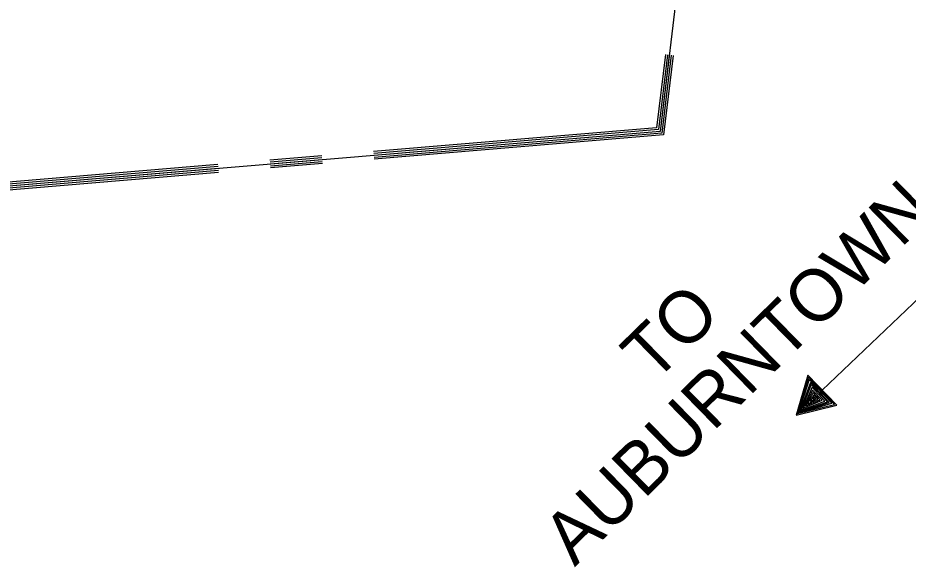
# Model space of a CAD drawing. Extents: x 1788175 to 1969470, y 584502 to 738744.
# Drawn here: x 1933675 to 1942711, y 588023 to 593602 of the extents above; entities that cross this region are included whole.
import ezdxf

# ---------------------------------------------------------------- set-up
doc = ezdxf.new("R2010")
doc.units = 0
doc.layers.add('DESIGN - TRAFFIC CONTROL PERMANENT - Signalization Text', color=7, linetype='Continuous')
doc.layers.add('SURVEY - DRAINAGE - Natural Features', color=7, linetype='Continuous')

msp = doc.modelspace()

# ---------------------------------------------------------------- linework, layer by layer
at = {"layer": 'DESIGN - TRAFFIC CONTROL PERMANENT - Signalization Text'}
for p, q in [((1941839.2, 589820.9), (1942833.3, 590767.7)), ((1941693.5, 589973.9), (1941574.3, 589568.6)), ((1941698.9, 589952.4), (1941588.8, 589583.1)), ((1941984.8, 589668), (1941693.5, 589973.9)), ((1941963.6, 589676.5), (1941698.9, 589952.4)), ((1941707.1, 589927.7), (1941596.8, 589590.8)), ((1941718, 589898.2), (1941612, 589604.3)), ((1941724.9, 589878.5), (1941624.4, 589617)), ((1941934.6, 589687.9), (1941707.1, 589927.7)), ((1941909.3, 589696.4), (1941718, 589898.2)), ((1941891.4, 589701.9), (1941724.9, 589878.5)), ((1941735, 589852.8), (1941644.8, 589638.3)), ((1941740.7, 589821.1), (1941668.6, 589661.8)), ((1941747.5, 589795.9), (1941689.6, 589682.7)), ((1941753.4, 589772.5), (1941716.6, 589707.5)), ((1941864.6, 589710), (1941735, 589852.8)), ((1941837, 589719), (1941740.7, 589821.1)), ((1941813, 589724.2), (1941747.5, 589795.9)), ((1941795, 589728.8), (1941753.4, 589772.5)), ((1941588.7, 589582.2), (1941963.6, 589676.5)), ((1941588.8, 589583.1), (1941934.6, 589687.9)), ((1941596.8, 589590.8), (1941909.3, 589696.4)), ((1941612, 589604.3), (1941891.4, 589701.9)), ((1941624.4, 589617), (1941864.6, 589710)), ((1941644.8, 589638.3), (1941837, 589719)), ((1941668.6, 589661.8), (1941813, 589724.2)), ((1941689.6, 589682.7), (1941795, 589728.8)), ((1941716.6, 589707.5), (1941772.4, 589730.8)), ((1941755.2, 589751.6), (1941741.2, 589728.3)), ((1941741.2, 589728.3), (1941759, 589734.4)), ((1941772.4, 589730.8), (1941755.2, 589751.6)), ((1941574.3, 589568.6), (1941984.8, 589668))]:
    msp.add_line(p, q, dxfattribs=at)
at = {"layer": 'SURVEY - DRAINAGE - Natural Features'}
for points in [[(1942358.8, 594686.9), (1942623.4, 597248.1), (1941744.7, 597404.2), (1941320.6, 594023.2), (1940394.3, 594122.9), (1940193.2, 592448.5), (1933177.5, 591858.2), (1931500.8, 592079)], [(1940246.6, 593228.5), (1940157.3, 592485.7), (1937284.8, 592243.9)], [(1940266.4, 593226.1), (1940175.2, 592467.1), (1937286.5, 592224)], [(1940286.3, 593223.7), (1940193.2, 592448.5), (1937288.2, 592204.1)], [(1940306.1, 593221.3), (1940211.1, 592430), (1937289.9, 592184.1)], [(1940325, 593219.1), (1940228.1, 592412.3), (1937291.5, 592165.2)], [(1936758.7, 592199.7), (1936232.6, 592155.4)], [(1936760.4, 592179.7), (1936234.2, 592135.5)], [(1936762.1, 592159.8), (1936235.9, 592115.5)], [(1936763.7, 592139.9), (1936237.6, 592095.6)], [(1936765.3, 592120.9), (1936239.2, 592076.7)], [(1935713, 592032.4), (1933176.6, 591818.9), (1932027.5, 591970.3)], [(1935711.5, 592051.3), (1933177.1, 591838), (1932030, 591989.1)], [(1935709.8, 592071.3), (1933177.5, 591858.2), (1932032.6, 592008.9)], [(1935708.1, 592091.2), (1933178, 591878.3), (1932035.2, 592028.7)], [(1935706.4, 592111.1), (1933178.5, 591898.4), (1932037.8, 592048.6)]]:
    msp.add_lwpolyline(points, dxfattribs=at)

# ---------------------------------------------------------------- texts
at = {"layer": 'DESIGN - TRAFFIC CONTROL PERMANENT - Signalization Text'}
for s, p in [('AUBURNTOWN', (1939326.3, 588022.2)), ('TO', (1940127.6, 589883.4))]:
    msp.add_text(s, height=528, rotation=44.34924, dxfattribs=at).set_placement(p)

doc.saveas('drawing.dxf')
